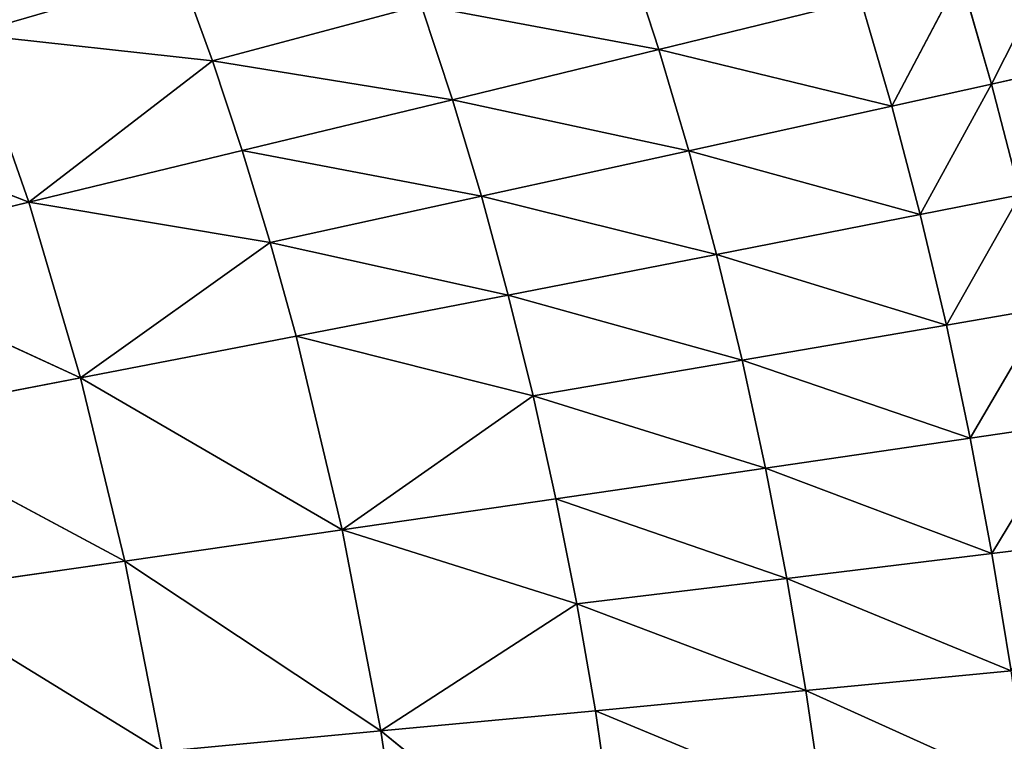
# Model space of a CAD drawing. Extents: x 0 to 500, y 0 to 390.
# Tile 820 of 1056: x 386 to 421, y 208 to 234. Entities that reach past the tile are written whole.
import ezdxf

# ---------------------------------------------------------------- set-up
doc = ezdxf.new("R2010")
doc.units = 0
doc.header["$LTSCALE"] = 25.4
doc.layers.get('0').update_dxf_attribs({"linetype": 'CONTINUOUS'})

# ---------------------------------------------------------------- blocks, each defined once
blk = doc.blocks.new('ATLANTA505_-_S_STL')
at = {"color": 0}
for p, q in [((423.919, 44.865, 157.408), (420.402, 43.46, 158.188)), ((423.919, 44.865, 157.408), (420.402, 43.46, 158.188)), ((420.402, 43.46, 158.188), (422.796, 44.804, 153.458)), ((420.402, 43.46, 158.188), (422.796, 44.804, 153.458)), ((422.37, 43.601, 166.177), (418.79, 42.277, 166.795)), ((422.37, 43.601, 166.177), (418.79, 42.277, 166.795)), ((419.641, 42.357, 170.827), (423.227, 43.684, 170.298)), ((419.641, 42.357, 170.827), (423.227, 43.684, 170.298)), ((419.641, 42.357, 170.827), (422.37, 43.601, 166.177)), ((419.641, 42.357, 170.827), (422.37, 43.601, 166.177)), ((420.41, 42.444, 174.941), (423.999, 43.776, 174.501)), ((420.41, 42.444, 174.941), (423.999, 43.776, 174.501)), ((420.41, 42.444, 174.941), (423.227, 43.684, 170.298)), ((420.41, 42.444, 174.941), (423.227, 43.684, 170.298)), ((420.402, 43.46, 158.188), (416.84, 42.141, 158.976)), ((420.402, 43.46, 158.188), (416.84, 42.141, 158.976)), ((416.84, 42.141, 158.976), (419.29, 43.402, 154.32)), ((416.84, 42.141, 158.976), (419.29, 43.402, 154.32)), ((417.856, 42.205, 162.844), (421.428, 43.527, 162.141)), ((417.856, 42.205, 162.844), (421.428, 43.527, 162.141)), ((417.856, 42.205, 162.844), (420.402, 43.46, 158.188)), ((417.856, 42.205, 162.844), (420.402, 43.46, 158.188)), ((421.428, 43.527, 162.141), (418.79, 42.277, 166.795)), ((421.428, 43.527, 162.141), (418.79, 42.277, 166.795)), ((420.402, 43.46, 158.188), (419.29, 43.402, 154.32)), ((420.402, 43.46, 158.188), (419.29, 43.402, 154.32)), ((421.428, 43.527, 162.141), (420.402, 43.46, 158.188)), ((421.428, 43.527, 162.141), (420.402, 43.46, 158.188)), ((413.09, 40.018, 175.831), (421.098, 42.54, 179.135)), ((413.09, 40.018, 175.831), (421.098, 42.54, 179.135)), ((421.704, 42.644, 183.41), (413.771, 40.104, 179.839)), ((421.704, 42.644, 183.41), (413.771, 40.104, 179.839)), ((421.098, 42.54, 179.135), (413.771, 40.104, 179.839)), ((421.098, 42.54, 179.135), (413.771, 40.104, 179.839)), ((421.098, 42.54, 179.135), (420.41, 42.444, 174.941)), ((421.098, 42.54, 179.135), (420.41, 42.444, 174.941)), ((409.592, 39.744, 160.571), (417.856, 42.205, 162.844)), ((409.592, 39.744, 160.571), (417.856, 42.205, 162.844)), ((418.79, 42.277, 166.795), (410.583, 39.802, 164.269)), ((418.79, 42.277, 166.795), (410.583, 39.802, 164.269)), ((417.856, 42.205, 162.844), (410.583, 39.802, 164.269)), ((417.856, 42.205, 162.844), (410.583, 39.802, 164.269)), ((411.496, 39.867, 168.045), (419.641, 42.357, 170.827)), ((411.496, 39.867, 168.045), (419.641, 42.357, 170.827)), ((411.496, 39.867, 168.045), (418.79, 42.277, 166.795)), ((411.496, 39.867, 168.045), (418.79, 42.277, 166.795)), ((412.331, 39.939, 171.899), (420.41, 42.444, 174.941)), ((412.331, 39.939, 171.899), (420.41, 42.444, 174.941)), ((412.331, 39.939, 171.899), (419.641, 42.357, 170.827)), ((412.331, 39.939, 171.899), (419.641, 42.357, 170.827)), ((413.09, 40.018, 175.831), (420.41, 42.444, 174.941)), ((413.09, 40.018, 175.831), (420.41, 42.444, 174.941)), ((417.856, 42.205, 162.844), (416.84, 42.141, 158.976)), ((417.856, 42.205, 162.844), (416.84, 42.141, 158.976)), ((417.856, 42.205, 162.844), (418.79, 42.277, 166.795)), ((417.856, 42.205, 162.844), (418.79, 42.277, 166.795)), ((419.641, 42.357, 170.827), (418.79, 42.277, 166.795)), ((419.641, 42.357, 170.827), (418.79, 42.277, 166.795)), ((420.41, 42.444, 174.941), (419.641, 42.357, 170.827)), ((420.41, 42.444, 174.941), (419.641, 42.357, 170.827)), ((416.84, 42.141, 158.976), (408.523, 39.693, 156.952)), ((416.84, 42.141, 158.976), (408.523, 39.693, 156.952)), ((408.523, 39.693, 156.952), (415.742, 42.085, 155.19)), ((408.523, 39.693, 156.952), (415.742, 42.085, 155.19)), ((409.592, 39.744, 160.571), (416.84, 42.141, 158.976)), ((409.592, 39.744, 160.571), (416.84, 42.141, 158.976)), ((416.84, 42.141, 158.976), (415.742, 42.085, 155.19)), ((416.84, 42.141, 158.976), (415.742, 42.085, 155.19)), ((413.771, 40.104, 179.839), (405.596, 37.879, 176.734)), ((413.771, 40.104, 179.839), (405.596, 37.879, 176.734)), ((406.266, 37.955, 180.554), (413.771, 40.104, 179.839)), ((406.266, 37.955, 180.554), (413.771, 40.104, 179.839)), ((413.09, 40.018, 175.831), (413.771, 40.104, 179.839)), ((413.09, 40.018, 175.831), (413.771, 40.104, 179.839)), ((413.771, 40.104, 179.839), (414.376, 40.197, 183.925)), ((413.771, 40.104, 179.839), (414.376, 40.197, 183.925)), ((401.154, 37.593, 158.744), (409.592, 39.744, 160.571)), ((401.154, 37.593, 158.744), (409.592, 39.744, 160.571)), ((410.583, 39.802, 164.269), (402.189, 37.638, 162.193)), ((410.583, 39.802, 164.269), (402.189, 37.638, 162.193)), ((409.592, 39.744, 160.571), (402.189, 37.638, 162.193)), ((409.592, 39.744, 160.571), (402.189, 37.638, 162.193)), ((403.15, 37.689, 165.717), (411.496, 39.867, 168.045)), ((403.15, 37.689, 165.717), (411.496, 39.867, 168.045)), ((403.15, 37.689, 165.717), (410.583, 39.802, 164.269)), ((403.15, 37.689, 165.717), (410.583, 39.802, 164.269)), ((404.039, 37.747, 169.315), (412.331, 39.939, 171.899)), ((404.039, 37.747, 169.315), (412.331, 39.939, 171.899)), ((404.039, 37.747, 169.315), (411.496, 39.867, 168.045)), ((404.039, 37.747, 169.315), (411.496, 39.867, 168.045)), ((404.854, 37.81, 172.988), (413.09, 40.018, 175.831)), ((404.854, 37.81, 172.988), (413.09, 40.018, 175.831)), ((404.854, 37.81, 172.988), (412.331, 39.939, 171.899)), ((404.854, 37.81, 172.988), (412.331, 39.939, 171.899)), ((413.09, 40.018, 175.831), (405.596, 37.879, 176.734)), ((413.09, 40.018, 175.831), (405.596, 37.879, 176.734)), ((409.592, 39.744, 160.571), (408.523, 39.693, 156.952)), ((409.592, 39.744, 160.571), (408.523, 39.693, 156.952)), ((409.592, 39.744, 160.571), (410.583, 39.802, 164.269)), ((409.592, 39.744, 160.571), (410.583, 39.802, 164.269)), ((411.496, 39.867, 168.045), (410.583, 39.802, 164.269)), ((411.496, 39.867, 168.045), (410.583, 39.802, 164.269)), ((412.331, 39.939, 171.899), (411.496, 39.867, 168.045)), ((412.331, 39.939, 171.899), (411.496, 39.867, 168.045)), ((413.09, 40.018, 175.831), (412.331, 39.939, 171.899)), ((413.09, 40.018, 175.831), (412.331, 39.939, 171.899)), ((408.523, 39.693, 156.952), (400.046, 37.553, 155.369)), ((408.523, 39.693, 156.952), (400.046, 37.553, 155.369)), ((401.154, 37.593, 158.744), (408.523, 39.693, 156.952)), ((401.154, 37.593, 158.744), (408.523, 39.693, 156.952)), ((408.523, 39.693, 156.952), (407.376, 39.648, 153.412)), ((408.523, 39.693, 156.952), (407.376, 39.648, 153.412)), ((398.6, 36.062, 181.279), (407.39, 38.126, 188.412)), ((398.6, 36.062, 181.279), (407.39, 38.126, 188.412)), ((406.266, 37.955, 180.554), (407.39, 38.126, 188.412)), ((406.266, 37.955, 180.554), (407.39, 38.126, 188.412)), ((402.189, 37.638, 162.193), (393.652, 35.749, 160.561)), ((402.189, 37.638, 162.193), (393.652, 35.749, 160.561)), ((403.15, 37.689, 165.717), (394.649, 35.788, 163.838)), ((403.15, 37.689, 165.717), (394.649, 35.788, 163.838)), ((402.189, 37.638, 162.193), (394.649, 35.788, 163.838)), ((402.189, 37.638, 162.193), (394.649, 35.788, 163.838)), ((404.039, 37.747, 169.315), (395.576, 35.832, 167.186)), ((404.039, 37.747, 169.315), (395.576, 35.832, 167.186)), ((403.15, 37.689, 165.717), (395.576, 35.832, 167.186)), ((403.15, 37.689, 165.717), (395.576, 35.832, 167.186)), ((404.854, 37.81, 172.988), (397.225, 35.937, 174.093)), ((404.854, 37.81, 172.988), (397.225, 35.937, 174.093)), ((404.039, 37.747, 169.315), (397.225, 35.937, 174.093)), ((404.039, 37.747, 169.315), (397.225, 35.937, 174.093)), ((398.6, 36.062, 181.279), (406.266, 37.955, 180.554)), ((398.6, 36.062, 181.279), (406.266, 37.955, 180.554)), ((405.596, 37.879, 176.734), (398.6, 36.062, 181.279)), ((405.596, 37.879, 176.734), (398.6, 36.062, 181.279)), ((401.154, 37.593, 158.744), (402.189, 37.638, 162.193)), ((401.154, 37.593, 158.744), (402.189, 37.638, 162.193)), ((402.189, 37.638, 162.193), (403.15, 37.689, 165.717)), ((402.189, 37.638, 162.193), (403.15, 37.689, 165.717)), ((403.15, 37.689, 165.717), (404.039, 37.747, 169.315)), ((403.15, 37.689, 165.717), (404.039, 37.747, 169.315)), ((404.039, 37.747, 169.315), (404.854, 37.81, 172.988)), ((404.039, 37.747, 169.315), (404.854, 37.81, 172.988)), ((404.854, 37.81, 172.988), (405.596, 37.879, 176.734)), ((404.854, 37.81, 172.988), (405.596, 37.879, 176.734)), ((405.596, 37.879, 176.734), (406.266, 37.955, 180.554)), ((405.596, 37.879, 176.734), (406.266, 37.955, 180.554)), ((392.587, 35.714, 157.355), (401.154, 37.593, 158.744)), ((392.587, 35.714, 157.355), (401.154, 37.593, 158.744)), ((392.587, 35.714, 157.355), (400.046, 37.553, 155.369)), ((392.587, 35.714, 157.355), (400.046, 37.553, 155.369)), ((401.154, 37.593, 158.744), (393.652, 35.749, 160.561)), ((401.154, 37.593, 158.744), (393.652, 35.749, 160.561)), ((401.154, 37.593, 158.744), (400.046, 37.553, 155.369)), ((401.154, 37.593, 158.744), (400.046, 37.553, 155.369)), ((398.6, 36.062, 181.279), (399.704, 36.21, 188.743)), ((398.6, 36.062, 181.279), (399.704, 36.21, 188.743)), ((397.225, 35.937, 174.093), (387.875, 34.198, 168.674)), ((397.225, 35.937, 174.093), (387.875, 34.198, 168.674)), ((389.461, 34.287, 175.212), (398.6, 36.062, 181.279)), ((389.461, 34.287, 175.212), (398.6, 36.062, 181.279)), ((389.461, 34.287, 175.212), (397.225, 35.937, 174.093)), ((389.461, 34.287, 175.212), (397.225, 35.937, 174.093)), ((390.791, 34.394, 182.014), (398.6, 36.062, 181.279)), ((390.791, 34.394, 182.014), (398.6, 36.062, 181.279)), ((397.225, 35.937, 174.093), (395.576, 35.832, 167.186)), ((397.225, 35.937, 174.093), (395.576, 35.832, 167.186)), ((397.225, 35.937, 174.093), (398.6, 36.062, 181.279)), ((397.225, 35.937, 174.093), (398.6, 36.062, 181.279)), ((383.928, 34.072, 156.399), (392.587, 35.714, 157.355)), ((383.928, 34.072, 156.399), (392.587, 35.714, 157.355)), ((394.649, 35.788, 163.838), (386.031, 34.127, 162.403)), ((394.649, 35.788, 163.838), (386.031, 34.127, 162.403)), ((393.652, 35.749, 160.561), (386.031, 34.127, 162.403)), ((393.652, 35.749, 160.561), (386.031, 34.127, 162.403)), ((392.587, 35.714, 157.355), (386.031, 34.127, 162.403)), ((392.587, 35.714, 157.355), (386.031, 34.127, 162.403)), ((387.875, 34.198, 168.674), (395.576, 35.832, 167.186)), ((387.875, 34.198, 168.674), (395.576, 35.832, 167.186)), ((394.649, 35.788, 163.838), (387.875, 34.198, 168.674)), ((394.649, 35.788, 163.838), (387.875, 34.198, 168.674)), ((392.587, 35.714, 157.355), (391.453, 35.685, 154.22)), ((392.587, 35.714, 157.355), (391.453, 35.685, 154.22)), ((392.587, 35.714, 157.355), (393.652, 35.749, 160.561)), ((392.587, 35.714, 157.355), (393.652, 35.749, 160.561)), ((394.649, 35.788, 163.838), (393.652, 35.749, 160.561)), ((394.649, 35.788, 163.838), (393.652, 35.749, 160.561)), ((395.576, 35.832, 167.186), (394.649, 35.788, 163.838)), ((395.576, 35.832, 167.186), (394.649, 35.788, 163.838)), ((386.031, 34.127, 162.403), (376.302, 32.656, 158.604)), ((386.031, 34.127, 162.403), (376.302, 32.656, 158.604)), ((387.875, 34.198, 168.674), (378.302, 32.702, 164.266)), ((387.875, 34.198, 168.674), (378.302, 32.702, 164.266)), ((378.302, 32.702, 164.266), (386.031, 34.127, 162.403)), ((378.302, 32.702, 164.266), (386.031, 34.127, 162.403)), ((389.461, 34.287, 175.212), (380.06, 32.762, 170.18)), ((389.461, 34.287, 175.212), (380.06, 32.762, 170.18)), ((387.875, 34.198, 168.674), (380.06, 32.762, 170.18)), ((387.875, 34.198, 168.674), (380.06, 32.762, 170.18)), ((381.576, 32.838, 176.344), (390.791, 34.394, 182.014)), ((381.576, 32.838, 176.344), (390.791, 34.394, 182.014)), ((381.576, 32.838, 176.344), (389.461, 34.287, 175.212)), ((381.576, 32.838, 176.344), (389.461, 34.287, 175.212)), ((383.928, 34.072, 156.399), (386.031, 34.127, 162.403)), ((383.928, 34.072, 156.399), (386.031, 34.127, 162.403)), ((387.875, 34.198, 168.674), (386.031, 34.127, 162.403)), ((387.875, 34.198, 168.674), (386.031, 34.127, 162.403)), ((389.461, 34.287, 175.212), (387.875, 34.198, 168.674)), ((389.461, 34.287, 175.212), (387.875, 34.198, 168.674)), ((389.461, 34.287, 175.212), (390.791, 34.394, 182.014)), ((389.461, 34.287, 175.212), (390.791, 34.394, 182.014))]:
    blk.add_line(p, q, dxfattribs=at)
mesh = blk.add_polyface(dxfattribs=at)
corners = [(420.402, 43.46, 158.188), (422.796, 44.804, 153.458), (419.29, 43.402, 154.32)]
mesh.append_faces([[corners[k] for k in face] for face in [(0, 1, 2)]], dxfattribs={"color": 0})
mesh = blk.add_polyface(dxfattribs=at)
corners = [(421.428, 43.527, 162.141), (423.919, 44.865, 157.408), (420.402, 43.46, 158.188)]
mesh.append_faces([[corners[k] for k in face] for face in [(0, 1, 2)]], dxfattribs={"color": 0})
mesh = blk.add_polyface(dxfattribs=at)
corners = [(420.402, 43.46, 158.188), (423.919, 44.865, 157.408), (422.796, 44.804, 153.458)]
mesh.append_faces([[corners[k] for k in face] for face in [(0, 1, 2)]], dxfattribs={"color": 0})
mesh = blk.add_polyface(dxfattribs=at)
corners = [(419.641, 42.357, 170.827), (422.37, 43.601, 166.177), (418.79, 42.277, 166.795)]
mesh.append_faces([[corners[k] for k in face] for face in [(0, 1, 2)]], dxfattribs={"color": 0})
mesh = blk.add_polyface(dxfattribs=at)
corners = [(418.79, 42.277, 166.795), (422.37, 43.601, 166.177), (421.428, 43.527, 162.141)]
mesh.append_faces([[corners[k] for k in face] for face in [(0, 1, 2)]], dxfattribs={"color": 0})
mesh = blk.add_polyface(dxfattribs=at)
corners = [(419.641, 42.357, 170.827), (423.227, 43.684, 170.298), (422.37, 43.601, 166.177)]
mesh.append_faces([[corners[k] for k in face] for face in [(0, 1, 2)]], dxfattribs={"color": 0})
mesh = blk.add_polyface(dxfattribs=at)
corners = [(420.41, 42.444, 174.941), (423.227, 43.684, 170.298), (419.641, 42.357, 170.827)]
mesh.append_faces([[corners[k] for k in face] for face in [(0, 1, 2)]], dxfattribs={"color": 0})
mesh = blk.add_polyface(dxfattribs=at)
corners = [(420.41, 42.444, 174.941), (423.999, 43.776, 174.501), (423.227, 43.684, 170.298)]
mesh.append_faces([[corners[k] for k in face] for face in [(0, 1, 2)]], dxfattribs={"color": 0})
mesh = blk.add_polyface(dxfattribs=at)
corners = [(421.098, 42.54, 179.135), (423.999, 43.776, 174.501), (420.41, 42.444, 174.941)]
mesh.append_faces([[corners[k] for k in face] for face in [(0, 1, 2)]], dxfattribs={"color": 0})
mesh = blk.add_polyface(dxfattribs=at)
corners = [(416.84, 42.141, 158.976), (419.29, 43.402, 154.32), (415.742, 42.085, 155.19)]
mesh.append_faces([[corners[k] for k in face] for face in [(0, 1, 2)]], dxfattribs={"color": 0})
mesh = blk.add_polyface(dxfattribs=at)
corners = [(417.856, 42.205, 162.844), (420.402, 43.46, 158.188), (416.84, 42.141, 158.976)]
mesh.append_faces([[corners[k] for k in face] for face in [(0, 1, 2)]], dxfattribs={"color": 0})
mesh = blk.add_polyface(dxfattribs=at)
corners = [(416.84, 42.141, 158.976), (420.402, 43.46, 158.188), (419.29, 43.402, 154.32)]
mesh.append_faces([[corners[k] for k in face] for face in [(0, 1, 2)]], dxfattribs={"color": 0})
mesh = blk.add_polyface(dxfattribs=at)
corners = [(417.856, 42.205, 162.844), (421.428, 43.527, 162.141), (420.402, 43.46, 158.188)]
mesh.append_faces([[corners[k] for k in face] for face in [(0, 1, 2)]], dxfattribs={"color": 0})
mesh = blk.add_polyface(dxfattribs=at)
corners = [(418.79, 42.277, 166.795), (421.428, 43.527, 162.141), (417.856, 42.205, 162.844)]
mesh.append_faces([[corners[k] for k in face] for face in [(0, 1, 2)]], dxfattribs={"color": 0})
mesh = blk.add_polyface(dxfattribs=at)
corners = [(421.098, 42.54, 179.135), (420.41, 42.444, 174.941), (413.09, 40.018, 175.831)]
mesh.append_faces([[corners[k] for k in face] for face in [(0, 1, 2)]], dxfattribs={"color": 0})
mesh = blk.add_polyface(dxfattribs=at)
corners = [(413.771, 40.104, 179.839), (421.098, 42.54, 179.135), (413.09, 40.018, 175.831)]
mesh.append_faces([[corners[k] for k in face] for face in [(0, 1, 2)]], dxfattribs={"color": 0})
mesh = blk.add_polyface(dxfattribs=at)
corners = [(414.376, 40.197, 183.925), (421.704, 42.644, 183.41), (413.771, 40.104, 179.839)]
mesh.append_faces([[corners[k] for k in face] for face in [(0, 1, 2)]], dxfattribs={"color": 0})
mesh = blk.add_polyface(dxfattribs=at)
corners = [(421.704, 42.644, 183.41), (421.098, 42.54, 179.135), (413.771, 40.104, 179.839)]
mesh.append_faces([[corners[k] for k in face] for face in [(0, 1, 2)]], dxfattribs={"color": 0})
mesh = blk.add_polyface(dxfattribs=at)
corners = [(417.856, 42.205, 162.844), (416.84, 42.141, 158.976), (409.592, 39.744, 160.571)]
mesh.append_faces([[corners[k] for k in face] for face in [(0, 1, 2)]], dxfattribs={"color": 0})
mesh = blk.add_polyface(dxfattribs=at)
corners = [(410.583, 39.802, 164.269), (417.856, 42.205, 162.844), (409.592, 39.744, 160.571)]
mesh.append_faces([[corners[k] for k in face] for face in [(0, 1, 2)]], dxfattribs={"color": 0})
mesh = blk.add_polyface(dxfattribs=at)
corners = [(411.496, 39.867, 168.045), (418.79, 42.277, 166.795), (410.583, 39.802, 164.269)]
mesh.append_faces([[corners[k] for k in face] for face in [(0, 1, 2)]], dxfattribs={"color": 0})
mesh = blk.add_polyface(dxfattribs=at)
corners = [(418.79, 42.277, 166.795), (417.856, 42.205, 162.844), (410.583, 39.802, 164.269)]
mesh.append_faces([[corners[k] for k in face] for face in [(0, 1, 2)]], dxfattribs={"color": 0})
mesh = blk.add_polyface(dxfattribs=at)
corners = [(419.641, 42.357, 170.827), (418.79, 42.277, 166.795), (411.496, 39.867, 168.045)]
mesh.append_faces([[corners[k] for k in face] for face in [(0, 1, 2)]], dxfattribs={"color": 0})
mesh = blk.add_polyface(dxfattribs=at)
corners = [(412.331, 39.939, 171.899), (419.641, 42.357, 170.827), (411.496, 39.867, 168.045)]
mesh.append_faces([[corners[k] for k in face] for face in [(0, 1, 2)]], dxfattribs={"color": 0})
mesh = blk.add_polyface(dxfattribs=at)
corners = [(420.41, 42.444, 174.941), (419.641, 42.357, 170.827), (412.331, 39.939, 171.899)]
mesh.append_faces([[corners[k] for k in face] for face in [(0, 1, 2)]], dxfattribs={"color": 0})
mesh = blk.add_polyface(dxfattribs=at)
corners = [(413.09, 40.018, 175.831), (420.41, 42.444, 174.941), (412.331, 39.939, 171.899)]
mesh.append_faces([[corners[k] for k in face] for face in [(0, 1, 2)]], dxfattribs={"color": 0})
mesh = blk.add_polyface(dxfattribs=at)
corners = [(408.523, 39.693, 156.952), (415.742, 42.085, 155.19), (407.376, 39.648, 153.412)]
mesh.append_faces([[corners[k] for k in face] for face in [(0, 1, 2)]], dxfattribs={"color": 0})
mesh = blk.add_polyface(dxfattribs=at)
corners = [(409.592, 39.744, 160.571), (416.84, 42.141, 158.976), (408.523, 39.693, 156.952)]
mesh.append_faces([[corners[k] for k in face] for face in [(0, 1, 2)]], dxfattribs={"color": 0})
mesh = blk.add_polyface(dxfattribs=at)
corners = [(416.84, 42.141, 158.976), (415.742, 42.085, 155.19), (408.523, 39.693, 156.952)]
mesh.append_faces([[corners[k] for k in face] for face in [(0, 1, 2)]], dxfattribs={"color": 0})
mesh = blk.add_polyface(dxfattribs=at)
corners = [(406.266, 37.955, 180.554), (413.771, 40.104, 179.839), (405.596, 37.879, 176.734)]
mesh.append_faces([[corners[k] for k in face] for face in [(0, 1, 2)]], dxfattribs={"color": 0})
mesh = blk.add_polyface(dxfattribs=at)
corners = [(413.771, 40.104, 179.839), (413.09, 40.018, 175.831), (405.596, 37.879, 176.734)]
mesh.append_faces([[corners[k] for k in face] for face in [(0, 1, 2)]], dxfattribs={"color": 0})
mesh = blk.add_polyface(dxfattribs=at)
corners = [(406.266, 37.955, 180.554), (414.376, 40.197, 183.925), (413.771, 40.104, 179.839), (407.39, 38.126, 188.412)]
mesh.append_faces([[corners[k] for k in face] for face in [(0, 1, 2), (1, 0, 3)]], dxfattribs={"vtx0": -1, "color": 0})
mesh = blk.add_polyface(dxfattribs=at)
corners = [(409.592, 39.744, 160.571), (408.523, 39.693, 156.952), (401.154, 37.593, 158.744)]
mesh.append_faces([[corners[k] for k in face] for face in [(0, 1, 2)]], dxfattribs={"color": 0})
mesh = blk.add_polyface(dxfattribs=at)
corners = [(402.189, 37.638, 162.193), (409.592, 39.744, 160.571), (401.154, 37.593, 158.744)]
mesh.append_faces([[corners[k] for k in face] for face in [(0, 1, 2)]], dxfattribs={"color": 0})
mesh = blk.add_polyface(dxfattribs=at)
corners = [(403.15, 37.689, 165.717), (410.583, 39.802, 164.269), (402.189, 37.638, 162.193)]
mesh.append_faces([[corners[k] for k in face] for face in [(0, 1, 2)]], dxfattribs={"color": 0})
mesh = blk.add_polyface(dxfattribs=at)
corners = [(410.583, 39.802, 164.269), (409.592, 39.744, 160.571), (402.189, 37.638, 162.193)]
mesh.append_faces([[corners[k] for k in face] for face in [(0, 1, 2)]], dxfattribs={"color": 0})
mesh = blk.add_polyface(dxfattribs=at)
corners = [(411.496, 39.867, 168.045), (410.583, 39.802, 164.269), (403.15, 37.689, 165.717)]
mesh.append_faces([[corners[k] for k in face] for face in [(0, 1, 2)]], dxfattribs={"color": 0})
mesh = blk.add_polyface(dxfattribs=at)
corners = [(404.039, 37.747, 169.315), (411.496, 39.867, 168.045), (403.15, 37.689, 165.717)]
mesh.append_faces([[corners[k] for k in face] for face in [(0, 1, 2)]], dxfattribs={"color": 0})
mesh = blk.add_polyface(dxfattribs=at)
corners = [(412.331, 39.939, 171.899), (411.496, 39.867, 168.045), (404.039, 37.747, 169.315)]
mesh.append_faces([[corners[k] for k in face] for face in [(0, 1, 2)]], dxfattribs={"color": 0})
mesh = blk.add_polyface(dxfattribs=at)
corners = [(404.854, 37.81, 172.988), (412.331, 39.939, 171.899), (404.039, 37.747, 169.315)]
mesh.append_faces([[corners[k] for k in face] for face in [(0, 1, 2)]], dxfattribs={"color": 0})
mesh = blk.add_polyface(dxfattribs=at)
corners = [(413.09, 40.018, 175.831), (412.331, 39.939, 171.899), (404.854, 37.81, 172.988)]
mesh.append_faces([[corners[k] for k in face] for face in [(0, 1, 2)]], dxfattribs={"color": 0})
mesh = blk.add_polyface(dxfattribs=at)
corners = [(405.596, 37.879, 176.734), (413.09, 40.018, 175.831), (404.854, 37.81, 172.988)]
mesh.append_faces([[corners[k] for k in face] for face in [(0, 1, 2)]], dxfattribs={"color": 0})
mesh = blk.add_polyface(dxfattribs=at)
corners = [(401.154, 37.593, 158.744), (408.523, 39.693, 156.952), (400.046, 37.553, 155.369)]
mesh.append_faces([[corners[k] for k in face] for face in [(0, 1, 2)]], dxfattribs={"color": 0})
mesh = blk.add_polyface(dxfattribs=at)
corners = [(408.523, 39.693, 156.952), (407.376, 39.648, 153.412), (400.046, 37.553, 155.369)]
mesh.append_faces([[corners[k] for k in face] for face in [(0, 1, 2)]], dxfattribs={"color": 0})
mesh = blk.add_polyface(dxfattribs=at)
corners = [(407.39, 38.126, 188.412), (406.266, 37.955, 180.554), (398.6, 36.062, 181.279)]
mesh.append_faces([[corners[k] for k in face] for face in [(0, 1, 2)]], dxfattribs={"color": 0})
mesh = blk.add_polyface(dxfattribs=at)
corners = [(399.704, 36.21, 188.743), (407.39, 38.126, 188.412), (398.6, 36.062, 181.279)]
mesh.append_faces([[corners[k] for k in face] for face in [(0, 1, 2)]], dxfattribs={"color": 0})
mesh = blk.add_polyface(dxfattribs=at)
corners = [(394.649, 35.788, 163.838), (402.189, 37.638, 162.193), (393.652, 35.749, 160.561)]
mesh.append_faces([[corners[k] for k in face] for face in [(0, 1, 2)]], dxfattribs={"color": 0})
mesh = blk.add_polyface(dxfattribs=at)
corners = [(402.189, 37.638, 162.193), (401.154, 37.593, 158.744), (393.652, 35.749, 160.561)]
mesh.append_faces([[corners[k] for k in face] for face in [(0, 1, 2)]], dxfattribs={"color": 0})
mesh = blk.add_polyface(dxfattribs=at)
corners = [(395.576, 35.832, 167.186), (403.15, 37.689, 165.717), (394.649, 35.788, 163.838)]
mesh.append_faces([[corners[k] for k in face] for face in [(0, 1, 2)]], dxfattribs={"color": 0})
mesh = blk.add_polyface(dxfattribs=at)
corners = [(403.15, 37.689, 165.717), (402.189, 37.638, 162.193), (394.649, 35.788, 163.838)]
mesh.append_faces([[corners[k] for k in face] for face in [(0, 1, 2)]], dxfattribs={"color": 0})
mesh = blk.add_polyface(dxfattribs=at)
corners = [(397.225, 35.937, 174.093), (404.039, 37.747, 169.315), (395.576, 35.832, 167.186)]
mesh.append_faces([[corners[k] for k in face] for face in [(0, 1, 2)]], dxfattribs={"color": 0})
mesh = blk.add_polyface(dxfattribs=at)
corners = [(404.039, 37.747, 169.315), (403.15, 37.689, 165.717), (395.576, 35.832, 167.186)]
mesh.append_faces([[corners[k] for k in face] for face in [(0, 1, 2)]], dxfattribs={"color": 0})
mesh = blk.add_polyface(dxfattribs=at)
corners = [(397.225, 35.937, 174.093), (405.596, 37.879, 176.734), (404.854, 37.81, 172.988), (398.6, 36.062, 181.279)]
mesh.append_faces([[corners[k] for k in face] for face in [(0, 1, 2), (1, 0, 3)]], dxfattribs={"vtx0": -1, "color": 0})
mesh = blk.add_polyface(dxfattribs=at)
corners = [(397.225, 35.937, 174.093), (404.854, 37.81, 172.988), (404.039, 37.747, 169.315)]
mesh.append_faces([[corners[k] for k in face] for face in [(0, 1, 2)]], dxfattribs={"color": 0})
mesh = blk.add_polyface(dxfattribs=at)
corners = [(398.6, 36.062, 181.279), (406.266, 37.955, 180.554), (405.596, 37.879, 176.734)]
mesh.append_faces([[corners[k] for k in face] for face in [(0, 1, 2)]], dxfattribs={"color": 0})
mesh = blk.add_polyface(dxfattribs=at)
corners = [(392.587, 35.714, 157.355), (400.046, 37.553, 155.369), (391.453, 35.685, 154.22)]
mesh.append_faces([[corners[k] for k in face] for face in [(0, 1, 2)]], dxfattribs={"color": 0})
mesh = blk.add_polyface(dxfattribs=at)
corners = [(401.154, 37.593, 158.744), (400.046, 37.553, 155.369), (392.587, 35.714, 157.355)]
mesh.append_faces([[corners[k] for k in face] for face in [(0, 1, 2)]], dxfattribs={"color": 0})
mesh = blk.add_polyface(dxfattribs=at)
corners = [(393.652, 35.749, 160.561), (401.154, 37.593, 158.744), (392.587, 35.714, 157.355)]
mesh.append_faces([[corners[k] for k in face] for face in [(0, 1, 2)]], dxfattribs={"color": 0})
mesh = blk.add_polyface(dxfattribs=at)
corners = [(399.704, 36.21, 188.743), (398.6, 36.062, 181.279), (390.791, 34.394, 182.014)]
mesh.append_faces([[corners[k] for k in face] for face in [(0, 1, 2)]], dxfattribs={"color": 0})
mesh = blk.add_polyface(dxfattribs=at)
corners = [(389.461, 34.287, 175.212), (397.225, 35.937, 174.093), (387.875, 34.198, 168.674)]
mesh.append_faces([[corners[k] for k in face] for face in [(0, 1, 2)]], dxfattribs={"color": 0})
mesh = blk.add_polyface(dxfattribs=at)
corners = [(397.225, 35.937, 174.093), (395.576, 35.832, 167.186), (387.875, 34.198, 168.674)]
mesh.append_faces([[corners[k] for k in face] for face in [(0, 1, 2)]], dxfattribs={"color": 0})
mesh = blk.add_polyface(dxfattribs=at)
corners = [(398.6, 36.062, 181.279), (397.225, 35.937, 174.093), (389.461, 34.287, 175.212)]
mesh.append_faces([[corners[k] for k in face] for face in [(0, 1, 2)]], dxfattribs={"color": 0})
mesh = blk.add_polyface(dxfattribs=at)
corners = [(390.791, 34.394, 182.014), (398.6, 36.062, 181.279), (389.461, 34.287, 175.212)]
mesh.append_faces([[corners[k] for k in face] for face in [(0, 1, 2)]], dxfattribs={"color": 0})
mesh = blk.add_polyface(dxfattribs=at)
corners = [(383.928, 34.072, 156.399), (391.453, 35.685, 154.22), (382.78, 34.051, 153.498)]
mesh.append_faces([[corners[k] for k in face] for face in [(0, 1, 2)]], dxfattribs={"color": 0})
mesh = blk.add_polyface(dxfattribs=at)
corners = [(392.587, 35.714, 157.355), (391.453, 35.685, 154.22), (383.928, 34.072, 156.399)]
mesh.append_faces([[corners[k] for k in face] for face in [(0, 1, 2)]], dxfattribs={"color": 0})
mesh = blk.add_polyface(dxfattribs=at)
corners = [(386.031, 34.127, 162.403), (392.587, 35.714, 157.355), (383.928, 34.072, 156.399)]
mesh.append_faces([[corners[k] for k in face] for face in [(0, 1, 2)]], dxfattribs={"color": 0})
mesh = blk.add_polyface(dxfattribs=at)
corners = [(387.875, 34.198, 168.674), (394.649, 35.788, 163.838), (386.031, 34.127, 162.403)]
mesh.append_faces([[corners[k] for k in face] for face in [(0, 1, 2)]], dxfattribs={"color": 0})
mesh = blk.add_polyface(dxfattribs=at)
corners = [(394.649, 35.788, 163.838), (393.652, 35.749, 160.561), (386.031, 34.127, 162.403)]
mesh.append_faces([[corners[k] for k in face] for face in [(0, 1, 2)]], dxfattribs={"color": 0})
mesh = blk.add_polyface(dxfattribs=at)
corners = [(386.031, 34.127, 162.403), (393.652, 35.749, 160.561), (392.587, 35.714, 157.355)]
mesh.append_faces([[corners[k] for k in face] for face in [(0, 1, 2)]], dxfattribs={"color": 0})
mesh = blk.add_polyface(dxfattribs=at)
corners = [(387.875, 34.198, 168.674), (395.576, 35.832, 167.186), (394.649, 35.788, 163.838)]
mesh.append_faces([[corners[k] for k in face] for face in [(0, 1, 2)]], dxfattribs={"color": 0})
mesh = blk.add_polyface(dxfattribs=at)
corners = [(378.302, 32.702, 164.266), (386.031, 34.127, 162.403), (376.302, 32.656, 158.604)]
mesh.append_faces([[corners[k] for k in face] for face in [(0, 1, 2)]], dxfattribs={"color": 0})
mesh = blk.add_polyface(dxfattribs=at)
corners = [(386.031, 34.127, 162.403), (383.928, 34.072, 156.399), (376.302, 32.656, 158.604)]
mesh.append_faces([[corners[k] for k in face] for face in [(0, 1, 2)]], dxfattribs={"color": 0})
mesh = blk.add_polyface(dxfattribs=at)
corners = [(380.06, 32.762, 170.18), (387.875, 34.198, 168.674), (378.302, 32.702, 164.266)]
mesh.append_faces([[corners[k] for k in face] for face in [(0, 1, 2)]], dxfattribs={"color": 0})
mesh = blk.add_polyface(dxfattribs=at)
corners = [(387.875, 34.198, 168.674), (386.031, 34.127, 162.403), (378.302, 32.702, 164.266)]
mesh.append_faces([[corners[k] for k in face] for face in [(0, 1, 2)]], dxfattribs={"color": 0})
mesh = blk.add_polyface(dxfattribs=at)
corners = [(381.576, 32.838, 176.344), (389.461, 34.287, 175.212), (380.06, 32.762, 170.18)]
mesh.append_faces([[corners[k] for k in face] for face in [(0, 1, 2)]], dxfattribs={"color": 0})
mesh = blk.add_polyface(dxfattribs=at)
corners = [(389.461, 34.287, 175.212), (387.875, 34.198, 168.674), (380.06, 32.762, 170.18)]
mesh.append_faces([[corners[k] for k in face] for face in [(0, 1, 2)]], dxfattribs={"color": 0})
mesh = blk.add_polyface(dxfattribs=at)
corners = [(390.791, 34.394, 182.014), (389.461, 34.287, 175.212), (381.576, 32.838, 176.344)]
mesh.append_faces([[corners[k] for k in face] for face in [(0, 1, 2)]], dxfattribs={"color": 0})
mesh = blk.add_polyface(dxfattribs=at)
corners = [(382.853, 32.928, 182.757), (390.791, 34.394, 182.014), (381.576, 32.838, 176.344)]
mesh.append_faces([[corners[k] for k in face] for face in [(0, 1, 2)]], dxfattribs={"color": 0})

msp = doc.modelspace()

# ---------------------------------------------------------------- block references
at = {"color": 254, "extrusion": (0, -1, 1.11022e-16)}
msp.add_blockref('ATLANTA505_-_S_STL', (-0.149, -0.01, -389.852), dxfattribs=at)

doc.saveas('drawing.dxf')
